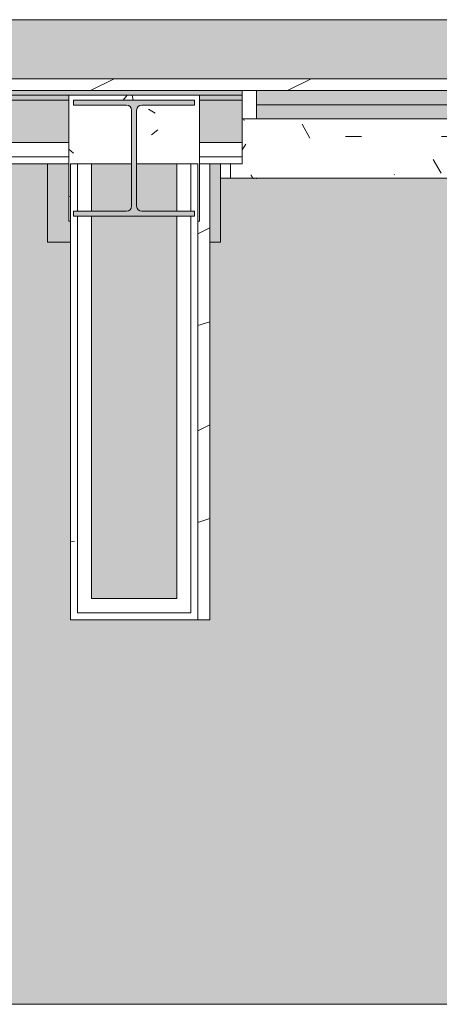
# Model space of a CAD drawing. Header units: millimetres. Extents: x -18260 to 188148, y -14086 to 2351883.
# Tile 483 of 592: x 63682 to 64570, y -10126 to -8043. Entities that reach past the tile are written whole.
import ezdxf

# ---------------------------------------------------------------- set-up
doc = ezdxf.new("R2010")
doc.units = ezdxf.units.MM
for name, color, linetype, lineweight in [('A-FLOR', 192, 'Continuous', 18), ('A-FLOR-PATT', 8, 'Continuous', 18), ('A-GLAZ', 151, 'Continuous', 9), ('A-GLAZ-SILL', 1, 'Continuous', 9), ('A-WALL', 113, 'Continuous', 18), ('A-WALL-PATT', 111, 'Continuous', 25), ('S-COLS', 52, 'Continuous', 9)]:
    doc.layers.add(name, color=color, linetype=linetype, lineweight=lineweight)
pattern_1 = [(216.87, (166.6, 416.5), (1249.4985, 833.00223), [208.25, -1874.25]), (206.565, (416.5, 291.55), (-416.4998, -416.5), [465.661, -465.661]), (198.435, (416.5, 83.3), (-832.9995, -416.5009), [263.418, -1053.671])]

# ---------------------------------------------------------------- blocks, each defined once
blk = doc.blocks.new('FP_111-PLANTA DE IMPERMEABILIZAÇÃO - 1 PAV_')
at = {"layer": 'A-GLAZ-SILL', "lineweight": 5}
for p, q in [((1568.2, 108.7), (1568.3, 108.6)), ((1568.3, 108.6), (1568.5, 108.6)), ((1568.5, 108.6), (1568.6, 108.6)), ((1568.6, 108.6), (1568.7, 108.5)), ((1568.7, 108.5), (1568.9, 108.5)), ((1568.9, 108.5), (1569, 108.4)), ((1569, 108.4), (1569.1, 108.4)), ((1569.1, 108.4), (1569.3, 108.3)), ((1569.3, 108.3), (1569.4, 108.2)), ((1569.4, 108.2), (1569.5, 108.1)), ((1569.5, 108.1), (1569.7, 108)), ((1569.7, 108), (1569.8, 107.9)), ((1569.8, 107.9), (1569.9, 107.8)), ((1569.9, 107.8), (1570, 107.6)), ((1570, 107.6), (1570.2, 107.5))]:
    blk.add_line(p, q, dxfattribs=at)
at = {"layer": 'A-GLAZ-SILL', "color": 90, "lineweight": 5}
blk.add_line((1644.5, 107.5), (1623.7, 107.5), dxfattribs=at)
blk = doc.blocks.new('CC_PEITORIL - PEITORIL-V110-PLANTA DE IMPERMEABILIZAÇÃO - 1 PAV_')
at = {"layer": 'A-GLAZ-SILL', "lineweight": 5}
h = blk.add_hatch(dxfattribs=at)
h.set_pattern_fill('FP_58', color=256, style=0, pattern_type=2)
h.set_pattern_definition([(180, (13961.38, -8270.33), (-406.4, -101.6), [33.528, -271.272, 33.528, -1896.872]), (180, (13961.38, -8270.33), (-406.4, -101.6), [-338.328, -271.272, 33.528, -576.072, -1016]), (180, (13961.38, -8270.33), (-406.4, -101.6), [-1219.2, 33.528, -271.272, 33.528, -677.672]), (180, (13961.38, -8270.33), (-406.4, -101.6), [-1557.528, -169.672, 33.528, -474.472]), (300, (13808.98, -8321.13), (291.1882, -301.1527), [33.528, -271.272, 33.528, -1896.872]), (300, (13808.98, -8321.13), (291.1882, -301.1527), [-338.328, -271.272, 33.528, -576.072, -1016]), (300, (13808.98, -8321.13), (291.1882, -301.1527), [-1219.2, 33.528, -271.272, 33.528, -677.672]), (300, (13808.98, -8321.13), (291.1882, -301.1527), [-1557.528, -169.672, 33.528, -474.472]), (60, (13758.18, -8524.33), (115.2118, 402.7527), [33.528, -271.272, 33.528, -271.272, -1625.6]), (60, (13758.18, -8524.33), (115.2118, 402.7527), [-609.6, 33.528, -576.072, 33.528, -271.272, -711.2]), (60, (13758.18, -8524.33), (115.2118, 402.7527), [-1524, 33.528, -169.672, 33.528, -474.472])])
h.paths.add_polyline_path([(-1642, 101), (-1642, 77.5), (-1626.3, 78), (-1626.3, 101)])
h.paths.add_polyline_path([(1623.7, 101), (1623.7, 77.5), (1644.5, 77.5), (1644.5, 101)])
h = blk.add_hatch(dxfattribs=at)
h.set_pattern_fill('FP_59', color=256, style=0, pattern_type=2)
h.set_pattern_definition([(36.87, (13326.38, -9857.83), (-4762.4943, -3175.0085), [793.75, -7143.75]), (26.565, (12373.9, -9381.6), (1587.5, 1587.5), [1774.88, -1774.88]), (18.435, (12373.9, -8587.83), (3174.997, 1587.503), [1004.02, -4016.09])])
h.paths.add_polyline_path([(-1642, 101), (-1642, 77.5), (-1626.3, 78), (-1626.3, 101)])
h.paths.add_polyline_path([(1623.7, 101), (1623.7, 77.5), (1644.5, 77.5), (1644.5, 101)])
at = {"layer": 'A-GLAZ', "color": 90, "lineweight": 5}
blk.add_blockref('FP_111-PLANTA DE IMPERMEABILIZAÇÃO - 1 PAV_', (0, 0), dxfattribs=at)
blk = doc.blocks.new('CC_JANELA MAXIM-AR_4 FOLHAS VIDRO - 3_20 x 1_20-V148-PLANTA DE IMPERMEABILIZAÇÃO - 1 PAV_')
at = {"layer": 'A-GLAZ', "lineweight": 5}
h = blk.add_hatch(color=251, dxfattribs=at)
h.paths.add_polyline_path([(-22.5, -17.5), (-777.5, -17.5), (-777.5, -47.5), (-15, -47.5), (-15, -17.5)])
h.paths.add_polyline_path([(1451.7, -17.5), (807.5, -17.5), (807.5, -47.5), (1570, -47.5), (1570, -17.5)])
h.paths.add_polyline_path([(777.5, -17.5), (15, -17.5), (15, -47.5), (777.5, -47.5), (777.5, -39.5)])
h.paths.add_polyline_path([(-1496.6, -17.5), (-1570, -17.5), (-1570, -47.5), (-807.5, -47.5), (-807.5, -17.5), (-907, -17.5)])
blk.add_hatch(color=251, dxfattribs=at).paths.add_polyline_path([(1570, -47.5), (807.5, -47.5), (807.5, -77.5), (1570, -77.5)])
at = {"layer": 'A-GLAZ', "color": 90, "lineweight": 5}
for p, q in [((1570, -17.5), (807.5, -17.5)), ((1570, -47.5), (807.5, -47.5)), ((1570, -77.5), (1570, -47.5)), ((807.5, -77.5), (1570, -77.5))]:
    blk.add_line(p, q, dxfattribs=at)
at = {"layer": 'A-GLAZ', "color": 130}
for p, q in [((1600, -17.5), (1570, -17.5)), ((1570, -17.5), (1570, -47.5)), ((1600, -77.5), (1600, -17.5)), ((1570, -77.5), (1600, -77.5))]:
    blk.add_line(p, q, dxfattribs=at)
blk = doc.blocks.new('FP_194-PLANTA DE IMPERMEABILIZAÇÃO - 1 PAV_')
at = {"layer": 'A-GLAZ-SILL', "color": 90, "lineweight": 5}
blk.add_line((1625, 107.5), (-1625, 107.5), dxfattribs=at)
at = {"layer": 'A-GLAZ-SILL', "lineweight": 5}
for p, q in [((1575.7, 108.7), (1575.8, 108.6)), ((1575.8, 108.6), (1575.9, 108.6)), ((1575.9, 108.6), (1576.1, 108.6)), ((1576.1, 108.6), (1576.2, 108.5)), ((1576.2, 108.5), (1576.3, 108.5)), ((1576.3, 108.5), (1576.5, 108.4)), ((1576.5, 108.4), (1576.6, 108.4)), ((1576.6, 108.4), (1576.7, 108.3)), ((1576.7, 108.3), (1576.8, 108.2)), ((1576.8, 108.2), (1577, 108.1)), ((1577, 108.1), (1577.1, 108)), ((1577.1, 108), (1577.2, 107.9)), ((1577.2, 107.9), (1577.4, 107.8)), ((1577.4, 107.8), (1577.5, 107.6)), ((1577.5, 107.6), (1577.6, 107.5)), ((1577.6, 107.5), (1577.8, 107.4)), ((1577.8, 107.4), (1577.9, 107.2)), ((1577.9, 107.2), (1578, 107)), ((1578, 107), (1578.2, 106.9)), ((1578.2, 106.9), (1578.3, 106.7)), ((1578.3, 106.7), (1578.4, 106.5)), ((1578.4, 106.5), (1578.5, 106.3)), ((1578.5, 106.3), (1578.7, 106.1)), ((1578.7, 106.1), (1578.8, 105.9)), ((1578.8, 105.9), (1578.9, 105.7)), ((1578.9, 105.7), (1579.1, 105.5)), ((1579.1, 105.5), (1579.2, 105.3)), ((1579.2, 105.3), (1579.3, 105.1)), ((1579.3, 105.1), (1579.5, 104.8)), ((1579.5, 104.8), (1579.6, 104.6)), ((1579.6, 104.6), (1579.7, 104.4)), ((1579.7, 104.4), (1579.9, 104.1)), ((1579.9, 104.1), (1580, 103.9)), ((1580, 103.9), (1580.1, 103.6)), ((1580.1, 103.6), (1580.3, 103.4)), ((1580.3, 103.4), (1580.4, 103.1)), ((1580.4, 103.1), (1580.5, 102.8)), ((1580.5, 102.8), (1580.6, 102.6)), ((1580.6, 102.6), (1580.8, 102.3)), ((1580.8, 102.3), (1580.9, 102.1)), ((1580.9, 102.1), (1581, 101.8)), ((1581, 101.8), (1581.2, 101.5)), ((1581.2, 101.5), (1581.3, 101.3)), ((1581.3, 101.3), (1581.4, 101))]:
    blk.add_line(p, q, dxfattribs=at)
blk = doc.blocks.new('CC_PEITORIL - PEITORIL-V193-PLANTA DE IMPERMEABILIZAÇÃO - 1 PAV_')
at = {"layer": 'A-GLAZ-SILL', "lineweight": 5}
h = blk.add_hatch(dxfattribs=at)
h.set_pattern_fill('FP_198', color=256, style=0, pattern_type=2)
h.set_pattern_definition([(180, (13962.64, -8270.33), (-406.4, -101.6), [33.528, -271.272, 33.528, -1896.872]), (180, (13962.64, -8270.33), (-406.4, -101.6), [-338.328, -271.272, 33.528, -576.072, -1016]), (180, (13962.64, -8270.33), (-406.4, -101.6), [-1219.2, 33.528, -271.272, 33.528, -677.672]), (180, (13962.64, -8270.33), (-406.4, -101.6), [-1557.528, -169.672, 33.528, -474.472]), (300, (13810.24, -8321.13), (291.1882, -301.1527), [33.528, -271.272, 33.528, -1896.872]), (300, (13810.24, -8321.13), (291.1882, -301.1527), [-338.328, -271.272, 33.528, -576.072, -1016]), (300, (13810.24, -8321.13), (291.1882, -301.1527), [-1219.2, 33.528, -271.272, 33.528, -677.672]), (300, (13810.24, -8321.13), (291.1882, -301.1527), [-1557.528, -169.672, 33.528, -474.472]), (60, (13759.43, -8524.33), (115.2118, 402.7527), [33.528, -271.272, 33.528, -271.272, -1625.6]), (60, (13759.43, -8524.33), (115.2118, 402.7527), [-609.6, 33.528, -576.072, 33.528, -271.272, -711.2]), (60, (13759.43, -8524.33), (115.2118, 402.7527), [-1524, 33.528, -169.672, 33.528, -474.472])])
h.paths.add_polyline_path([(1625, 101), (-1625, 101), (-1625, 77.5), (-1600, 76.7), (-1600, -17.5), (1600, -17.5), (1600, 77.5), (1625, 77.5), (1625, 100.6)])
h = blk.add_hatch(dxfattribs=at)
h.set_pattern_fill('FP_199', color=256, style=0, pattern_type=2)
h.set_pattern_definition([(36.87, (13327.64, -9857.83), (-4762.4943, -3175.0085), [793.75, -7143.75]), (26.565, (12375.1, -9381.6), (1587.5, 1587.5), [1774.88, -1774.88]), (18.435, (12375.14, -8587.83), (3174.997, 1587.503), [1004.02, -4016.09])])
h.paths.add_polyline_path([(1625, 101), (-1625, 101), (-1625, 77.5), (-1600, 76.7), (-1600, -17.5), (1600, -17.5), (1600, 77.5), (1625, 77.5), (1625, 100.6)])
at = {"layer": 'A-GLAZ-SILL', "color": 90, "lineweight": 5}
for p in [(1625, 107.5), (1625, 77.5)]:
    blk.add_line(p, (1625, 101), dxfattribs=at)
at = {"layer": 'A-GLAZ', "color": 90, "lineweight": 5}
blk.add_blockref('FP_194-PLANTA DE IMPERMEABILIZAÇÃO - 1 PAV_', (0, 0), dxfattribs=at)
blk = doc.blocks.new('_ARQPWR_Pilar perfil I - _TP01-4283042-PLANTA DE IMPERMEABILIZAÇÃO - 1 PAV_')
at = {"layer": 'S-COLS', "lineweight": 5}
blk.add_hatch(color=256, dxfattribs=at).paths.add_polyline_path([(110, -123), (128, -123), (128, -112.3), (16, -112.3), (8.5, -109.2), (5.3, -101.6), (5.3, 101.6), (8.5, 109.2), (16, 112.3), (128, 112.3), (128, 123), (-128, 122.1), (-128, 112.3), (-16.1, 112.3), (-8.5, 109.2), (-5.4, 101.6), (-5.9, -102.9), (-10, -109.8), (-16.1, -112.3), (-128, -112.4), (-128, -123), (107.5, -123)])
at = {"layer": 'S-COLS', "color": 90, "lineweight": 5}
for p, q in [((128, 123), (-128, 123)), ((-128, 123), (-128, 112.3)), ((-128, 112.3), (-16.1, 112.3)), ((16, 112.3), (128, 112.3)), ((128, 112.3), (128, 123)), ((-5.4, 101.6), (-5.4, -101.6)), ((5.3, -101.6), (5.3, 101.6)), ((-16.1, -112.3), (-128, -112.3)), ((-128, -112.3), (-128, -123)), ((-128, -123), (128, -123)), ((128, -112.3), (16, -112.3)), ((128, -123), (128, -112.3))]:
    blk.add_line(p, q, dxfattribs=at)
for centre, start, end in [((-16.1, 101.6), 0, 90), ((16, 101.6), 90, 180), ((-16.1, -101.6), 270, 0), ((16, -101.6), 180, 270)]:
    blk.add_arc(centre, 10.7, start, end, dxfattribs=at)
blk = doc.blocks.new('FX-PNC-PILAR-TP3 - FX-PNC-PILAR-TP01-4319920-PLANTA DE IMPERMEABILIZAÇÃO - 1 PAV_')
at = {"layer": 'A-WALL-PATT', "lineweight": 5}
h = blk.add_hatch(dxfattribs=at)
h.set_pattern_fill('FP_103', color=55, style=0, pattern_type=2)
h.set_pattern_definition([(50, (2e-05, -3e-05), (364.368, -31.878), [38.1, -419.1]), (355, (2e-05, -3e-05), (-70.486, 382.113), [30.48, -335.28]), (100.451, (30.36, -2.66), (293.885, 350.233), [32.38, -356.18]), (46.184, (2e-05, 101.6), (542.158, -84.086), [57.15, -628.65]), (96.636, (45.2, 94.6), (474.805, 494.855), [48.57, -534.27]), (351.184, (2e-05, 101.6), (474.81, 494.85), [45.72, -502.92]), (21, (50.8, 76.2), (303.2285, -204.5305), [38.1, -419.1]), (326, (50.8, 76.2), (123.604, 368.376), [30.48, -335.28]), (71.451, (76.07, 59.16), (426.834, 163.843), [32.38, -356.18]), (37.5, (2e-05, -3e-05), (6.1766, 169.1102), [16.764, -314.452, 16.764, -323.596, -336.55]), (37.5, (2e-05, -3e-05), (6.1766, 169.1102), [-671.576, 16.764, -319.786]), (7.5, (2e-05, -3e-05), (133.6389, 200.3615), [16.764, -177.292, 16.764, -306.832, -128.27]), (7.5, (2e-05, -3e-05), (133.6389, 200.3615), [-517.652, 16.764, -111.506]), (327.5, (-113.28, -3e-05), (271.1818, -11.4584), [16.764, -110.236, 16.764, -379.476, -525.78]), (327.5, (-113.28, -3e-05), (271.1818, -11.4584), [-523.24, 16.764, -509.016]), (317.5, (-164.08, -3e-05), (296.2585, 50.853), [16.764, -148.336, 16.764, -246.38, -373.38]), (317.5, (-164.08, -3e-05), (296.2585, 50.853), [-428.244, 16.764, -356.616])])
h.paths.add_polyline_path([(12268.9, -8468.8), (12271.9, -8468.8), (12271.7, -8202.8), (11995.9, -8202.8), (11995.9, -8468.8), (11998.9, -8468.8), (11998.9, -8347.8), (12128.5, -8347.4), (12128.5, -8234.2), (12125.4, -8226.7), (12117.8, -8223.5), (12005.9, -8223.5), (12005.9, -8212.8), (12261.9, -8212.8), (12261.9, -8223.5), (12149.9, -8223.5), (12142.4, -8226.7), (12139.2, -8234.2), (12139.2, -8347.8), (12268.9, -8347.8), (12268.9, -8371.3)])
at = {"layer": 'A-WALL', "color": 250, "lineweight": 5}
for p, q in [((12140.2, -8202.8), (11995.9, -8202.8)), ((11995.9, -8202.8), (11995.9, -8212.8)), ((12271.9, -8202.8), (12140.2, -8202.8)), ((12271.9, -8212.8), (12271.9, -8202.8)), ((11995.9, -8212.8), (11995.9, -8302.8)), ((12271.9, -8302.8), (12271.9, -8212.8)), ((11995.9, -8302.8), (11995.9, -8332.8)), ((12271.9, -8332.8), (12271.9, -8302.8)), ((11995.9, -8332.8), (11995.9, -8347.8)), ((11998.9, -8468.8), (11998.9, -8347.8)), ((11998.9, -8347.8), (12013.9, -8347.8)), ((12013.9, -8347.8), (12043.9, -8347.8)), ((12043.9, -8347.8), (12128.5, -8347.8)), ((12139.2, -8347.8), (12223.9, -8347.8)), ((12223.9, -8347.8), (12253.9, -8347.8)), ((12253.9, -8347.8), (12268.9, -8347.8)), ((12268.9, -8347.8), (12268.9, -8468.8)), ((12271.9, -8347.8), (12271.9, -8332.8))]:
    blk.add_line(p, q, dxfattribs=at)
at = {"layer": 'A-WALL', "color": 130, "lineweight": 9}
for p, q in [((11995.9, -8347.8), (11995.9, -8468.8)), ((12271.9, -8468.8), (12271.9, -8347.8)), ((11995.9, -8468.8), (11998.9, -8468.8)), ((12268.9, -8468.8), (12271.9, -8468.8))]:
    blk.add_line(p, q, dxfattribs=at)
blk = doc.blocks.new('BE-PMSa-MOD-ARQ-CONEXAODOFUTURO-EX-000-R_rvt-2-PLANTA DE IMPERMEABILIZAÇÃO - 1 PAV_')
at = {"layer": 'A-FLOR-PATT', "lineweight": 5}
h = blk.add_hatch(dxfattribs=at)
h.set_pattern_fill('FP_2', color=55, style=0, pattern_type=2)
h.set_pattern_definition([(0, (0, 0), (812.8, 203.2), [33.528, -576.072, 33.528, -576.072, -3251.2]), (0, (0, 0), (812.8, 203.2), [-1219.2, 33.528, -1185.672, 33.528, -576.072, -1422.4]), (0, (0, 0), (812.8, 203.2), [-3048, 33.528, -372.872, 33.528, -982.472]), (120, (304.8, 101.6), (-582.3764, 602.3054), [33.528, -576.072, 33.528, -576.072, -3251.2]), (120, (304.8, 101.6), (-582.3764, 602.3054), [-1219.2, 33.528, -1185.672, 33.528, -576.072, -1422.4]), (120, (304.8, 101.6), (-582.3764, 602.3054), [-3048, 33.528, -372.872, 33.528, -982.472]), (240, (406.4, 508), (-230.4236, -805.5054), [33.528, -576.072, 33.528, -576.072, -3251.2]), (240, (406.4, 508), (-230.4236, -805.5054), [-1219.2, 33.528, -1185.672, 33.528, -576.072, -1422.4]), (240, (406.4, 508), (-230.4236, -805.5054), [-3048, 33.528, -372.872, 33.528, -982.472])])
h.paths.add_polyline_path([(-5768.9, -10125.8), (14705.4, -10125.8), (14705.4, -9779.9), (14699.4, -9779.9), (14699.4, -9763.2), (14681.7, -9763.8), (14671, -9768.5), (14665.9, -9780.7), (14665.9, -9856.3), (14670.7, -9865.1), (14677.5, -9868.5), (14678.4, -9869.2), (14678.4, -9881), (14674.1, -9882.1), (14663.1, -9878), (14654.5, -9869.2), (14652, -9860), (14651.9, -9855.7), (14650.9, -9855.7), (14651.9, -9780.7), (14653.7, -9770.1), (14656.9, -9762.9), (14667.1, -9752.6), (14683.4, -9748.2), (14699.4, -9748.2), (14699.4, -9731.6), (14705.4, -9731.6), (14705.4, -9705.7), (14755.4, -9705.7), (14755.4, -9754.7), (14795.4, -9754.7), (14796, -9756.7), (14812.4, -9756.7), (14811.4, -9815.7), (14810.3, -9815.7), (14811.5, -9818.2), (14811.4, -9819.3), (14811.4, -9820.9), (14827.4, -9827.2), (14827.4, -10125.8), (21231.4, -10125.8), (21231.4, 5919.2), (12003.9, 5918.5), (12003.9, 5447.2), (12268.9, 5447.2), (12268.9, 4674.2), (15653.9, 4674.2), (15653.9, 5447.2), (15923.9, 5447.2), (15923.9, 4674.2), (19999.4, 4674.2), (19999.4, 5447.2), (20269.4, 5447.2), (20269.4, 4280.7), (20299.4, 4280.7), (20298.5, 1530.7), (20269.4, 1530.7), (20269.4, 1143.6), (20299.4, 1143.6), (20298.5, -1606.4), (20269.4, -1606.4), (20269.4, -2040.2), (20299.4, -2040.2), (20298.5, -4790.2), (20269.4, -4790.2), (20269.4, -5273.9), (20299.4, -5273.9), (20298.5, -8023.9), (20269.4, -8023.9), (20269.4, -9308.8), (19999.4, -9308.8), (19999.4, -8513.8), (19913.4, -8513.8), (19913.4, -8347.8), (19635.4, -8347.8), (19635.4, -8377.8), (16285.4, -8377), (16285.4, -8347.8), (15971.9, -8347.8), (15971.9, -8513.8), (15921.4, -8513.8), (15921.4, -9312.6), (15651.4, -9312.6), (15651.4, -8513.8), (15603.4, -8513.8), (15603.4, -8377.8), (12316.9, -8377.8), (12316.9, -8513.8), (12293.9, -8513.8), (12293.9, -9312.6), (11998.9, -9312.6), (11998.9, -8513.8), (11950.9, -8513.8), (11950.9, -8347.8), (11867.6, -8347.8), (11867.6, -8377.8), (8517.6, -8377), (8517.6, -8347.8), (8434.4, -8347.8), (8434.4, -8513.8), (8386.4, -8513.8), (8386.4, -9312.6), (8116.4, -9312.6), (8116.4, -9125.8), (2121.4, -9125.8), (2121.4, -9312.6), (1851.4, -9312.6), (1851.4, -9125.8), (-4143.6, -9125.8), (-4143.6, -9312.6), (-4413.6, -9312.6), (-4413.6, -8513.8), (-4461.6, -8513.8), (-4461.6, -8347.8), (-4547.4, -8347.8), (-4547.4, -8377.8), (-7897.4, -8377), (-7897.4, -8347.8), (-7983.1, -8347.8), (-7983.1, -8513.8), (-8031.1, -8513.8), (-8031.1, -9308.8), (-8301.1, -9308.8), (-8301.1, -8513.8), (-8349.1, -8513.8), (-8349.1, -8347.8), (-8354.9, -8347.8), (-8354.9, -8377.8), (-11704.9, -8377), (-11705.7, -8347.8), (-11710.6, -8347.8), (-11710.6, -8513.8), (-11758.6, -8513.8), (-11758.6, -9308.8), (-12028.6, -9308.8), (-12028.6, -8513.8), (-12076.6, -8513.8), (-12076.6, -8347.8), (-12498.6, -8347.8), (-12498.6, -8377.8), (-15848.6, -8377), (-15848.6, -8347.8), (-16270.6, -8347.8), (-16270.6, -8513.8), (-16356.6, -8513.8), (-16356.6, -9308.8), (-16626.6, -9308.8), (-16626.6, -7987.1), (-16656.6, -7987.1), (-16655.7, -5237.1), (-16626.6, -5237.1), (-16626.6, -4803.3), (-16656.6, -4803.3), (-16655.7, -2053.3), (-16626.6, -2053.3), (-16626.6, -1620.8), (-16656.6, -1620.8), (-16655.7, 1129.2), (-16626.6, 1129.2), (-16626.6, 1534.2), (-16656.6, 1534.2), (-16655.8, 4291.7), (-16626.6, 4291.7), (-16626.6, 5479.2), (-16356.6, 5479.2), (-16356.6, 4674.2), (-12028.6, 4674.2), (-12028.6, 5447.2), (-11733.6, 5446.9), (-11733.6, 4674.2), (-8301.1, 4674.2), (-8301.1, 5447.2), (-8031.1, 5447.2), (-8031.1, 5919.2), (-17588.6, 5919.2), (-17588.6, -10125.8), (-10486.3, -10125.8)])
h.paths.add_polyline_path([(14665.7, -9780.7), (14665.6, -9779.8), (14665.6, -9780.7)])
h.paths.add_polyline_path([(15648.4, -8468.8), (15650.9, -8468.8), (15650.9, -8347.8), (15648.4, -8347.8), (15648.4, -8349.4)])
h = blk.add_hatch(dxfattribs=at)
h.set_pattern_fill('FP_96', color=133, style=0, pattern_type=2)
h.set_pattern_definition([(50, (0, 0), (182.1847, -15.9391), [19.05, -209.55]), (355, (0, 0), (-35.2424, 191.0566), [15.24, -167.64]), (100.451, (15.18, -1.33), (146.9425, 175.1167), [16.19, -178.09]), (46.184, (0, 50.8), (271.079, -42.0433), [28.575, -314.325]), (96.636, (22.6, 47.3), (237.4025, 247.4272), [24.285, -267.135]), (351.184, (0, 50.8), (237.4046, 247.425), [22.86, -251.46]), (21, (25.4, 38.1), (151.6149, -102.2655), [19.05, -209.55]), (326, (25.4, 38.1), (61.8024, 184.1877), [15.24, -167.64]), (71.451, (38.03, 29.58), (213.417, 81.9214), [16.19, -178.09]), (37.5, (0, 0), (3.08832, 84.55508), [8.382, -157.226, 8.382, -161.798, -168.275]), (37.5, (0, 0), (3.08832, 84.55508), [-335.788, 8.382, -159.893]), (7.5, (0, 0), (66.81944, 100.18075), [8.382, -88.646, 8.382, -153.416, -64.135]), (7.5, (0, 0), (66.81944, 100.18075), [-258.826, 8.382, -55.753]), (327.5, (-56.64, 0), (135.59049, -5.72891), [8.382, -55.118, 8.382, -189.738, -262.89]), (327.5, (-56.64, 0), (135.59049, -5.72891), [-261.62, 8.382, -254.508]), (317.5, (-82.04, 0), (148.1289, 25.42676), [8.382, -74.168, 8.382, -123.19, -186.69]), (317.5, (-82.04, 0), (148.1289, 25.42676), [-214.122, 8.382, -178.308])])
h.paths.add_polyline_path([(-1946.1, -8177.8), (-1683.6, -8177.8), (-1683.6, -1915.8), (-3033.6, -1915.8), (-3033.6, -1900.8), (-3933.6, -1900.8), (-3933.6, -2050.8), (-1818.6, -2050.8), (-1818.6, -8042.9), (-4146.6, -8042.9), (-4146.6, -4063.8), (-3970.6, -4063.8), (-3970.6, -3457.8), (-4146.6, -3457.8), (-4146.6, -2138.8), (-3970.6, -2138.8), (-3970.6, -2050.8), (-3963.6, -2050.8), (-3963.6, -1900.8), (-3973.6, -1900.8), (-3973.6, -1915.8), (-4105.6, -1915.8), (-4105.6, -2003.8), (-4281.6, -2003.8), (-4281.6, -3592.8), (-4105.6, -3592.8), (-4105.6, -3928.8), (-4281.6, -3928.8), (-4281.6, -8177.8), (-2230.9, -8177.8)])
h.paths.add_polyline_path([(8258.4, -8167.8), (15620.9, -8167.8), (15620.9, -1925.8), (12311.9, -1925.8), (12311.9, -2018.8), (11955.9, -2018.8), (11955.9, -1925.8), (9541.4, -1925.8), (9541.4, -1915.8), (9491.4, -1915.8), (9491.4, -1900.8), (8591.4, -1900.8), (8591.4, -2050.8), (11830.9, -2050.8), (11830.9, -2143.8), (12436.9, -2143.8), (12436.9, -2050.8), (15495.9, -2050.8), (15495.9, -8042.8), (8383.4, -8042.8), (8383.4, -4063.8), (8559.4, -4063.8), (8559.4, -3457.8), (8383.4, -3457.8), (8383.4, -2138.8), (8559.4, -2138.8), (8559.4, -2050.8), (8561.4, -2050.8), (8561.4, -1900.8), (8551.4, -1900.8), (8551.4, -1915.8), (8501.4, -1915.8), (8501.4, -1925.8), (8434.4, -1925.8), (8434.4, -2013.8), (8258.4, -2013.8), (8258.4, -3582.8), (8434.4, -3582.8), (8434.4, -3938.8), (8258.4, -3938.8), (8258.4, -8158.1)])
h.paths.add_polyline_path([(20076.4, -8167.8), (20089.4, -8167.8), (20089.4, -5194.8), (19913.4, -5194.8), (19913.4, -4838.8), (20089.4, -4838.8), (20089.4, -2013.8), (19913.4, -2013.8), (19913.4, -1657.8), (20089.4, -1657.8), (20089.4, 1166.2), (19913.4, 1166.2), (19913.4, 1522.2), (20089.4, 1522.2), (20089.4, 4296.2), (19913.4, 4296.2), (19913.4, 4461.7), (15971.9, 4461.7), (15971.9, 4296.2), (15800.9, 4296.2), (15800.9, -605.8), (15790.9, -605.8), (15790.9, -655.8), (15775.9, -655.8), (15775.9, -1555.8), (16091.9, -1555.8), (16091.9, -1527.8), (15925.9, -1527.8), (15925.9, 4171.2), (16096.9, 4171.2), (16096.9, 4336.7), (19788.4, 4336.7), (19788.4, 4171.2), (19964.4, 4171.2), (19964.4, 1647.2), (19788.4, 1647.2), (19788.4, 1041.2), (19964.4, 1041.2), (19964.4, -1532.8), (19788.4, -1532.8), (19788.4, -2138.8), (19964.4, -2138.8), (19964.4, -4713.8), (19788.4, -4713.8), (19788.4, -5319.8), (19964.4, -5319.8), (19964.4, -8042.8), (15925.9, -8042.8), (15925.9, -2143.8), (16091.9, -2143.8), (16091.9, -1585.8), (15775.9, -1585.8), (15775.9, -1595.8), (15790.9, -1595.8), (15790.9, -1652.8), (15966.9, -1652.8), (15966.9, -2018.8), (15800.9, -2018.8), (15800.9, -8167.8), (19984.8, -8167.8)])
h.paths.add_polyline_path([(-6358.6, -8167.8), (-4451.6, -8167.8), (-4451.6, -1925.8), (-4506.1, -1925.8), (-4506.1, -1915.8), (-4536.1, -1915.8), (-4536.1, -1900.8), (-4546.1, -1900.8), (-4546.1, -2740.8), (-4536.1, -2740.8), (-4536.1, -2751.8), (-4516.1, -2751.8), (-4516.1, -2640.8), (-4497.1, -2640.8), (-4497.1, -2770.8), (-4536.1, -2770.8), (-4536.1, -2780.8), (-4546.1, -2780.8), (-4546.1, -2820.8), (-4576.1, -2820.8), (-4576.6, -8042.9), (-11628.6, -8042.9), (-11628.6, -2138.8), (-11585.6, -2138.8), (-11585.6, -2050.8), (-8474.1, -2050.8), (-8474.1, -2138.8), (-7858.1, -2138.8), (-7858.1, -2050.8), (-4576.6, -2050.8), (-4576.6, -1900.8), (-5476.1, -1900.8), (-5476.1, -1915.8), (-5528.6, -1915.8), (-5528.6, -1925.8), (-7983.1, -1925.8), (-7983.1, -2013.8), (-8324.1, -2013.8), (-8324.1, -2003.8), (-8339.1, -2003.8), (-8339.1, -1925.8), (-11720.6, -1925.8), (-11720.6, -2003.8), (-11753.6, -2003.8), (-11753.6, -8167.8), (-6948.2, -8167.8)])
h.paths.add_polyline_path([(-15498.5, -8167.8), (-11933.6, -8167.8), (-11933.6, -2013.8), (-12076.6, -2013.8), (-12076.6, -1657.8), (-11923.6, -1657.8), (-11923.6, -1515.8), (-11908.6, -1515.8), (-11908.6, -1505.8), (-12058.6, -1505.8), (-12058.6, -1532.8), (-12201.6, -1532.8), (-12201.6, -2138.8), (-12058.6, -2138.8), (-12058.6, -8042.9), (-16321.6, -8042.8), (-16321.6, -5319.8), (-16145.6, -5319.8), (-16145.6, -4713.8), (-16321.6, -4713.8), (-16321.6, -2138.8), (-16145.6, -2138.8), (-16145.6, -1532.8), (-16321.6, -1532.8), (-16321.6, 1041.2), (-16145.6, 1041.2), (-16145.6, 1647.2), (-16321.6, 1647.2), (-16321.6, 4171.2), (-16145.6, 4171.2), (-16145.6, 4336.7), (-12201.6, 4336.7), (-12201.6, 4171.2), (-12058.6, 4171.2), (-12058.6, -1475.8), (-11908.6, -1475.8), (-11908.6, -575.8), (-11923.6, -575.8), (-11923.6, -525.8), (-11933.6, -525.8), (-11933.6, 4296.2), (-12076.6, 4296.2), (-12076.6, 4461.7), (-16270.6, 4461.7), (-16270.6, 4296.2), (-16446.6, 4296.2), (-16446.6, 1522.2), (-16270.6, 1522.2), (-16270.6, 1166.2), (-16446.6, 1166.2), (-16446.6, -1657.8), (-16270.6, -1657.8), (-16270.6, -2013.8), (-16446.6, -2013.8), (-16446.6, -4838.8), (-16270.6, -4838.8), (-16270.6, -5194.8), (-16446.6, -5194.8), (-16446.6, -8167.8), (-15736, -8167.8)])
h.paths.add_polyline_path([(9471.4, -1770.8), (9491.4, -1770.8), (9491.4, -1755.8), (9630.1, -1755.8), (9630.1, -1740.8), (11880.1, -1741.7), (11880.1, -1755.8), (11965.9, -1755.8), (11965.9, -1662.8), (12301.9, -1662.8), (12301.9, -1755.8), (12713.7, -1755.8), (12713.7, -1740.8), (14963.7, -1741.7), (14963.7, -1755.8), (15630.9, -1755.8), (15630.9, -1595.8), (15645.9, -1595.8), (15645.9, -655.8), (15630.9, -655.8), (15630.9, -29.6), (15087.6, -29.6), (15087.6, -44.6), (12837.6, -43.7), (12837.6, -29.6), (11880.1, -29.6), (11880.1, -44.6), (9630.1, -43.7), (9630.1, -29.6), (9408.9, -29.6), (9408.9, -14.6), (8468.9, -14.6), (8468.9, -29.6), (8008.9, -29.6), (8008.9, -14.6), (7068.9, -14.7), (7068.9, -29.6), (4511.8, -29.6), (4511.8, 3549.2), (3951.8, 3549.2), (3951.8, 4471.7), (2159.4, 4471.7), (2159.4, 4306.2), (1813.4, 4306.2), (1813.4, 4471.7), (284.9, 4471.7), (284.9, 4486.7), (77.3, 4486.7), (77.3, 3238.9), (70.5, 3238.9), (70.5, 2137.2), (121.4, 2137.2), (121.4, 3231.3), (111.1, 3241.7), (106.4, 3259.2), (111.1, 3276.7), (124.1, 3289.5), (143.4, 3293.6), (158.9, 3289.5), (171.7, 3276.7), (176.4, 3259.2), (171.7, 3241.7), (161.4, 3231.3), (161.4, 2137.2), (220.5, 2137.2), (220.5, 4336.7), (1678.4, 4336.7), (1678.4, 4171.2), (2294.4, 4171.2), (2294.4, 4336.7), (3816.8, 4336.7), (3816.8, 3414.2), (4376.8, 3414.2), (4376.8, -164.6), (15495.9, -164.6), (15495.9, -1620.8), (12436.9, -1620.8), (12436.9, -1527.8), (11830.9, -1527.8), (11830.9, -1620.8), (8559.4, -1620.8), (8559.4, -1532.8), (7943.4, -1532.8), (7943.4, -1620.8), (2289.4, -1620.8), (2289.4, -1527.8), (2261.4, -1527.8), (2261.4, -1770.8), (3121.4, -1770.8), (3121.4, -1755.8), (4481.6, -1755.8), (4481.6, -1770.8), (5321.6, -1770.8), (5321.6, -1755.8), (7021.4, -1755.8), (7021.4, -1770.8), (7961.4, -1770.8), (7961.4, -1755.8), (8078.4, -1755.8), (8078.4, -1667.8), (8424.4, -1667.8), (8424.4, -1755.8), (8551.4, -1755.8), (8551.4, -1770.8), (8972.9, -1770.8)])
h.paths.add_polyline_path([(2221.4, -1770.8), (2231.4, -1770.8), (2231.4, -1527.8), (1766.4, -1527.8), (1766.4, -1770.8), (1776.4, -1770.8), (1776.4, -1755.8), (1818.4, -1755.8), (1818.4, -1662.8), (2154.4, -1662.8), (2154.4, -1755.8), (2221.4, -1755.8)])
h.paths.add_polyline_path([(1736.4, -1770.8), (1736.4, -1527.8), (1683.4, -1527.8), (1683.4, -1620.8), (-3970.6, -1620.8), (-3970.6, -1532.8), (-4586.6, -1532.8), (-4586.6, -1620.8), (-7858.1, -1620.8), (-7858.1, -1532.8), (-8474.1, -1532.8), (-8474.1, -1620.8), (-11585.6, -1620.8), (-11585.6, -1532.8), (-11628.6, -1532.8), (-11628.6, -164.6), (220.5, -164.6), (220.5, -29.6), (-2321.1, -29.6), (-2321.1, -14.6), (-3061.1, -14.6), (-3061.1, -29.6), (-3320.6, -29.6), (-3320.6, -14.6), (-4060.6, -14.6), (-4060.6, -29.6), (-4536.1, -29.6), (-4536.1, -14.6), (-5476.1, -14.6), (-5476.1, -29.6), (-5636.1, -29.6), (-5636.1, -44.6), (-7886.1, -43.7), (-7886.1, -29.6), (-8872.4, -29.6), (-8872.4, -44.6), (-11122.4, -43.7), (-11122.4, -29.6), (-11763.6, -29.6), (-11763.6, -575.8), (-11778.6, -575.8), (-11778.6, -1515.8), (-11763.6, -1515.8), (-11763.6, -1667.8), (-11720.6, -1667.8), (-11720.6, -1755.8), (-11122.4, -1755.8), (-11122.4, -1740.8), (-8872.4, -1741.7), (-8872.4, -1755.8), (-8339.1, -1755.8), (-8339.1, -1667.8), (-7993.1, -1667.8), (-7993.1, -1755.8), (-7886.1, -1755.8), (-7886.1, -1740.8), (-5636.1, -1741.7), (-5636.1, -1755.8), (-5476.1, -1755.8), (-5476.1, -1770.8), (-4536.1, -1770.8), (-4536.1, -1755.8), (-4451.6, -1755.8), (-4451.6, -1667.8), (-4105.6, -1667.8), (-4105.6, -1755.8), (-3973.6, -1755.8), (-3973.6, -1770.8), (-3033.6, -1770.8), (-3033.6, -1755.8), (-1418.8, -1755.8), (-1418.8, -1770.8), (-578.8, -1770.8), (-578.8, -1755.8), (876.4, -1755.8), (876.4, -1770.8), (1602, -1770.8)])
h.paths.add_polyline_path([(-5474.1, 115.4), (-4576.1, 115.4), (-4576.1, 431.4), (-4586.6, 431.4), (-4586.6, 265.4), (-11628.6, 265.4), (-11628.6, 4171.2), (-11585.6, 4171.2), (-11585.6, 4336.7), (-8474.1, 4336.7), (-8474.1, 4171.2), (-7858.1, 4171.2), (-7858.1, 4336.7), (-4586.6, 4336.7), (-4586.6, 4171.2), (-4538.6, 4171.2), (-4538.6, 2287.2), (-4586.6, 2287.2), (-4586.6, 1681.2), (-4538.6, 1681.2), (-4538.6, 995.4), (-4536.1, 995.4), (-4536.1, 985.4), (-4497.1, 985.4), (-4497.1, 855.4), (-4516.1, 855.4), (-4516.1, 966.4), (-4536.1, 966.4), (-4536.1, 955.4), (-4538.6, 955.4), (-4538.6, 431.4), (-4546.1, 431.4), (-4546.1, 115.4), (-4536.1, 115.4), (-4536.1, 130.4), (-4486.1, 130.4), (-4486.1, 140.4), (-4461.6, 140.4), (-4461.6, 306.4), (-4413.6, 306.4), (-4413.6, 1806.2), (-4461.6, 1806.2), (-4461.6, 2162.2), (-4413.6, 2162.2), (-4413.6, 4296.2), (-4461.6, 4296.2), (-4461.6, 4461.7), (-7983.1, 4461.7), (-7983.1, 4296.2), (-8349.1, 4296.2), (-8349.1, 4461.7), (-11710.6, 4461.7), (-11710.6, 4296.2), (-11753.6, 4296.2), (-11753.6, 140.4), (-5526.1, 140.4), (-5526.1, 130.4), (-5476.1, 130.4), (-5476.1, 115.4)])
h.paths.add_polyline_path([(8468.9, 115.4), (8478.9, 115.4), (8478.9, 431.4), (8378.4, 431.4), (8378.4, 1037.2), (8561.4, 1037.2), (8561.4, 1651.2), (8378.4, 1651.2), (8378.4, 4171.2), (8559.4, 4171.2), (8559.4, 4336.7), (11825.9, 4336.7), (11825.9, 4171.2), (12441.9, 4171.2), (12441.9, 4336.7), (15495.9, 4336.7), (15495.9, 265.4), (8559.4, 265.4), (8559.4, 431.4), (8508.9, 431.4), (8508.9, 115.4), (9408.9, 115.4), (9408.9, 130.4), (9438.9, 130.4), (9438.9, 140.4), (15620.9, 140.4), (15620.9, 4461.7), (12316.9, 4461.7), (12316.9, 4296.2), (11950.9, 4296.2), (11950.9, 4461.7), (8434.4, 4461.7), (8434.4, 4296.2), (8253.4, 4296.2), (8253.4, 1526.2), (8436.4, 1526.2), (8436.4, 1162.2), (8253.4, 1162.2), (8253.4, 306.4), (8434.4, 306.4), (8434.4, 140.4), (8438.9, 140.4), (8438.9, 130.4), (8468.9, 130.4)])
h.paths.add_polyline_path([(7068.9, 115.4), (7968.9, 115.4), (7968.9, 955.4), (7958.9, 955.4), (7958.9, 966.4), (7948.4, 966.4), (7948.4, 265.4), (4806.8, 265.4), (4806.8, 4336.7), (7948.4, 4336.7), (7948.4, 985.4), (7958.9, 985.4), (7958.9, 995.4), (7968.9, 995.4), (7968.9, 1035.4), (7998.9, 1035.4), (7998.9, 995.4), (8008.9, 995.4), (8008.9, 985.4), (8047.9, 985.4), (8047.9, 855.4), (8028.9, 855.4), (8028.9, 966.4), (8008.9, 966.4), (8008.9, 955.4), (7998.9, 955.4), (7998.9, 115.4), (8008.9, 115.4), (8008.9, 130.4), (8083.4, 130.4), (8083.4, 4471.7), (4671.8, 4471.7), (4671.8, 130.4), (7068.9, 130.4)])
h.paths.add_polyline_path([(2296.4, 1037.2), (2296.4, 1651.2), (1676.4, 1651.2), (1676.4, 1037.2), (2289.4, 1037.2)])
h.paths.add_polyline_path([(2152.1, 1172.2), (1811.4, 1172.2), (1811.4, 1516.2), (2161.4, 1516.2), (2161.4, 1172.2)])
h.paths.add_polyline_path([(131.4, 3259.2), (137.9, 3259.2), (137.6, 3278.8), (131.4, 3276.5), (131.4, 3274.2)])
h.paths.add_polyline_path([(122.1, 3259.2), (131.4, 3259.6), (131.4, 3276.5), (126.1, 3272), (122.1, 3263), (122, 3259.2)])
h.paths.add_polyline_path([(147.9, 3259.2), (161.4, 3259.2), (158.7, 3268.6), (155.5, 3273), (148.3, 3277.6), (141.5, 3278.9), (137.9, 3278.9), (137.9, 3259.2), (147, 3259.2)])
at = {"layer": 'A-WALL'}
h = blk.add_hatch(color=10, dxfattribs=at)
h.paths.add_polyline_path([(12140.2, -8202.8), (12362.6, -8202.8), (12362.6, -8192.8), (11797.5, -8192.8), (11797.5, -8202.8), (11995.9, -8202.8)])
h.paths.add_polyline_path([(8233, -8202.8), (8597.5, -8202.8), (8597.5, -8192.8), (8228.4, -8192.8), (8228.4, -8202.8)])
h.paths.add_polyline_path([(15620.9, -8202.8), (15650.9, -8202.8), (15650.9, -8192.8), (15562.6, -8192.8), (15562.6, -8202.8)])
at = {"layer": 'A-WALL', "lineweight": 5}
h = blk.add_hatch(color=9, dxfattribs=at)
h.paths.add_polyline_path([(15562.6, -8212.8), (15650.9, -8212.8), (15650.9, -8202.8), (15562.6, -8202.8)])
h.paths.add_polyline_path([(11995.9, -8212.8), (11995.6, -8202.8), (11797.5, -8202.8), (11797.5, -8212.8), (11921.2, -8212.8)])
h.paths.add_polyline_path([(12271.9, -8212.8), (12362.6, -8212.8), (12362.6, -8202.8), (12271.9, -8202.8)])
h.paths.add_polyline_path([(8597.5, -8212.8), (8597.5, -8202.8), (8389.4, -8202.8), (8389.4, -8212.8)])
for points in [[(11950.9, -8468.8), (11995.9, -8468.8), (11995.9, -8347.8), (11950.9, -8347.8), (11950.9, -8349.4)], [(12316.9, -8468.8), (12316.9, -8347.8), (12293.9, -8348.8), (12293.9, -8468.8)], [(11995.9, -8513.8), (11998.9, -8513.8), (11998.9, -8468.8), (11950.9, -8468.8), (11950.9, -8513.8), (11993.3, -8513.8)], [(12293.9, -8513.8), (12316.9, -8513.8), (12316.9, -8468.8), (12293.9, -8468.8), (12293.9, -8490.8)]]:
    blk.add_hatch(color=254, dxfattribs=at).paths.add_polyline_path(points)
at = {"layer": 'A-WALL-PATT', "lineweight": 5}
h = blk.add_hatch(dxfattribs=at)
h.set_pattern_fill('FP_124', color=71, style=0, pattern_type=2)
h.set_pattern_definition(pattern_1)
h.paths.add_polyline_path([(15482.6, -8192.8), (15645.9, -8192.8), (15620.9, -8167.8), (8258.4, -8167.8), (8258.4, -8187.8), (8296.8, -8187.8), (8296.8, -8192.8), (15459.3, -8192.8)])
h = blk.add_hatch(color=57, dxfattribs=at)
h.paths.add_polyline_path([(15650.9, -8302.8), (15650.9, -8212.8), (15562.6, -8212.8), (15562.6, -8302.8), (15587.6, -8302.8)])
h.paths.add_polyline_path([(11797.5, -8302.8), (11995.9, -8302.8), (11995.9, -8212.8), (11797.5, -8212.8), (11797.5, -8271.4)])
h.paths.add_polyline_path([(12293.9, -8302.8), (12362.6, -8302.8), (12362.6, -8212.8), (12271.9, -8212.8), (12271.9, -8302.8)])
h.paths.add_polyline_path([(8572.5, -8302.8), (8597.5, -8302.8), (8597.5, -8212.8), (8389.4, -8212.8), (8389.4, -8302.8)])
h = blk.add_hatch(dxfattribs=at)
h.set_pattern_fill('FP_9', color=55, style=0, pattern_type=2)
h.set_pattern_definition([(50, (0, 0), (728.737, -63.756), [76.2, -838.2]), (355, (0, 0), (-140.97, 764.228), [60.96, -670.56]), (100.451, (60.7, -5.3), (587.77, 700.467), [64.76, -712.36]), (46.184, (0, 203.2), (1084.316, -168.17), [114.3, -1257.3]), (96.636, (90.4, 189.2), (949.61, 989.71), [97.14, -1068.54]), (351.184, (0, 203.2), (949.62, 989.7), [91.44, -1005.84]), (21, (101.6, 152.4), (606.458, -409.06), [76.2, -838.2]), (326, (101.6, 152.4), (247.21, 736.753), [60.96, -670.56]), (71.451, (152.14, 118.3), (853.668, 327.685), [64.76, -712.36]), (37.5, (0, 0), (12.3547, 338.22), [33.528, -628.904, 33.528, -647.192, -673.1]), (37.5, (0, 0), (12.3547, 338.22), [-1343.152, 33.528, -639.572]), (7.5, (0, 0), (267.279, 400.722), [33.528, -354.584, 33.528, -613.664, -256.54]), (7.5, (0, 0), (267.279, 400.722), [-1035.304, 33.528, -223.012]), (327.5, (-226.57, 0), (542.3633, -22.9153), [33.528, -220.472, 33.528, -758.952, -1051.56]), (327.5, (-226.57, 0), (542.3633, -22.9153), [-1046.48, 33.528, -1018.032]), (317.5, (-328.17, 0), (592.517, 101.707), [33.528, -296.672, 33.528, -492.76, -746.76]), (317.5, (-328.17, 0), (592.517, 101.707), [-856.488, 33.528, -713.232])])
h.paths.add_polyline_path([(12013.9, -9312.6), (12013.9, -8458.8), (12005.9, -8458.8), (12005.9, -8448.1), (12013.9, -8448.1), (12013.9, -8347.8), (11998.9, -8347.8), (11998.9, -9312.6)])
h = blk.add_hatch(color=57, dxfattribs=at)
h.paths.add_polyline_path([(12043.9, -9267.6), (12223.9, -9267.6), (12223.9, -8458.8), (12043.9, -8458.8), (12043.9, -9130.7)])
h.paths.add_polyline_path([(12117.8, -8448.1), (12125.4, -8445), (12128.5, -8437.4), (12128.5, -8347.8), (12043.9, -8347.8), (12043.9, -8448.1)])
h.paths.add_polyline_path([(12216.1, -8448.1), (12223.9, -8448.1), (12223.9, -8347.8), (12139.2, -8347.8), (12139.9, -8439), (12142.4, -8445), (12149.9, -8448.1)])
h = blk.add_hatch(dxfattribs=at)
h.set_pattern_fill('FP_124', color=71, style=0, pattern_type=2)
h.set_pattern_definition(pattern_1)
h.paths.add_polyline_path([(12293.9, -9312.6), (12293.9, -8347.8), (12271.9, -8347.9), (12271.9, -8468.8), (12268.9, -8468.8), (12268.9, -9312.6)])
at = {"layer": 'A-FLOR', "color": 250, "lineweight": 5}
for p, q in [((15495.9, -8042.8), (8383.4, -8042.8)), ((8383.4, -8042.8), (15495.9, -8042.8)), ((-17588.6, -10125.8), (14705.4, -10125.8))]:
    blk.add_line(p, q, dxfattribs=at)
at = {"layer": 'A-WALL', "color": 90, "lineweight": 5}
for p, q in [((8258.4, -8167.8), (15620.9, -8167.8)), ((11797.5, -8202.8), (11995.9, -8202.8)), ((12271.9, -8202.8), (12362.6, -8202.8)), ((11797.5, -8212.8), (11995.9, -8212.8)), ((12271.9, -8212.8), (12362.6, -8212.8)), ((11797.5, -8302.8), (11995.9, -8302.8)), ((12271.9, -8302.8), (12362.6, -8302.8)), ((11797.5, -8332.8), (11995.9, -8332.8)), ((11998.9, -8347.8), (11998.9, -8468.8)), ((12013.9, -8448.1), (12013.9, -8347.8)), ((12043.9, -8448.1), (12043.9, -8347.8)), ((12223.9, -8448.1), (12223.9, -8347.8)), ((12253.9, -8448.1), (12253.9, -8347.8)), ((12268.9, -8468.8), (12268.9, -8347.8)), ((12271.9, -8332.8), (12362.6, -8332.8)), ((12293.9, -9312.6), (12293.9, -8347.8)), ((12013.9, -9297.6), (12013.9, -8458.8)), ((12043.9, -9267.6), (12043.9, -8458.8)), ((12223.9, -9267.6), (12223.9, -8458.8)), ((12253.9, -9297.6), (12253.9, -8458.8)), ((12223.9, -9267.6), (12043.9, -9267.6)), ((12043.9, -9297.6), (12013.9, -9297.6)), ((12043.9, -9297.6), (12223.9, -9297.6)), ((12223.9, -9297.6), (12253.9, -9297.6)), ((12293.9, -9312.6), (12268.9, -9312.6))]:
    blk.add_line(p, q, dxfattribs=at)
at = {"layer": 'A-WALL', "color": 130, "lineweight": 9}
for p, q in [((12362.6, -8192.8), (11797.5, -8192.8)), ((12362.6, -8347.8), (12362.6, -8252.8)), ((11797.5, -8347.8), (11995.9, -8347.8)), ((12271.9, -8347.8), (12362.6, -8347.8)), ((11998.9, -8468.8), (11998.9, -9312.6)), ((12268.9, -9312.6), (12268.9, -8468.8)), ((11998.9, -9312.6), (12013.9, -9312.6)), ((12013.9, -9312.6), (12253.9, -9312.6)), ((12253.9, -9312.6), (12268.9, -9312.6))]:
    blk.add_line(p, q, dxfattribs=at)
at = {"layer": 'A-WALL', "color": 250, "lineweight": 5}
for p, q in [((11995.9, -8202.8), (12140.2, -8202.8)), ((11995.9, -8212.8), (11995.9, -8202.8)), ((12140.2, -8202.8), (12271.9, -8202.8)), ((12271.9, -8202.8), (12271.9, -8212.8)), ((11995.9, -8302.8), (11995.9, -8212.8)), ((12271.9, -8212.8), (12271.9, -8302.8)), ((11995.9, -8332.8), (11995.9, -8302.8)), ((12271.9, -8302.8), (12271.9, -8332.8)), ((11950.9, -8468.8), (11950.9, -8347.8)), ((11995.9, -8347.8), (11995.9, -8332.8)), ((12013.9, -8347.8), (11998.9, -8347.8)), ((12043.9, -8347.8), (12013.9, -8347.8)), ((12128.5, -8347.8), (12043.9, -8347.8)), ((12223.9, -8347.8), (12139.2, -8347.8)), ((12253.9, -8347.8), (12223.9, -8347.8)), ((12268.9, -8347.8), (12253.9, -8347.8)), ((12271.9, -8332.8), (12271.9, -8347.8)), ((12316.9, -8347.8), (12316.9, -8468.8)), ((11950.9, -8468.8), (11950.9, -8513.8)), ((12316.9, -8513.8), (12316.9, -8468.8)), ((11998.9, -8513.8), (11950.9, -8513.8)), ((12316.9, -8513.8), (12293.9, -8513.8))]:
    blk.add_line(p, q, dxfattribs=at)
at = {"layer": 'A-GLAZ', "color": 250, "lineweight": 5, "rotation": 180}
for name, p in [('CC_JANELA MAXIM-AR_4 FOLHAS VIDRO - 3_20 x 1_20-V148-PLANTA DE IMPERMEABILIZAÇÃO - 1 PAV_', (13962.6, -8270.3)), ('CC_PEITORIL - PEITORIL-V193-PLANTA DE IMPERMEABILIZAÇÃO - 1 PAV_', (13962.6, -8270.3)), ('CC_PEITORIL - PEITORIL-V110-PLANTA DE IMPERMEABILIZAÇÃO - 1 PAV_', (13961.4, -8270.3))]:
    blk.add_blockref(name, p, dxfattribs=at)
at = {"layer": 'A-WALL', "color": 250, "lineweight": 5}
blk.add_blockref('FX-PNC-PILAR-TP3 - FX-PNC-PILAR-TP01-4319920-PLANTA DE IMPERMEABILIZAÇÃO - 1 PAV_', (0, 0), dxfattribs=at)
at = {"layer": 'S-COLS', "color": 250, "lineweight": 5}
blk.add_blockref('_ARQPWR_Pilar perfil I - _TP01-4283042-PLANTA DE IMPERMEABILIZAÇÃO - 1 PAV_', (12133.9, -8335.8), dxfattribs=at)

msp = doc.modelspace()

# ---------------------------------------------------------------- block references
at = {"color": 50, "lineweight": 5}
msp.add_blockref('BE-PMSa-MOD-ARQ-CONEXAODOFUTURO-EX-000-R_rvt-2-PLANTA DE IMPERMEABILIZAÇÃO - 1 PAV_', (51790.143, 0), dxfattribs=at)

doc.saveas('drawing.dxf')
